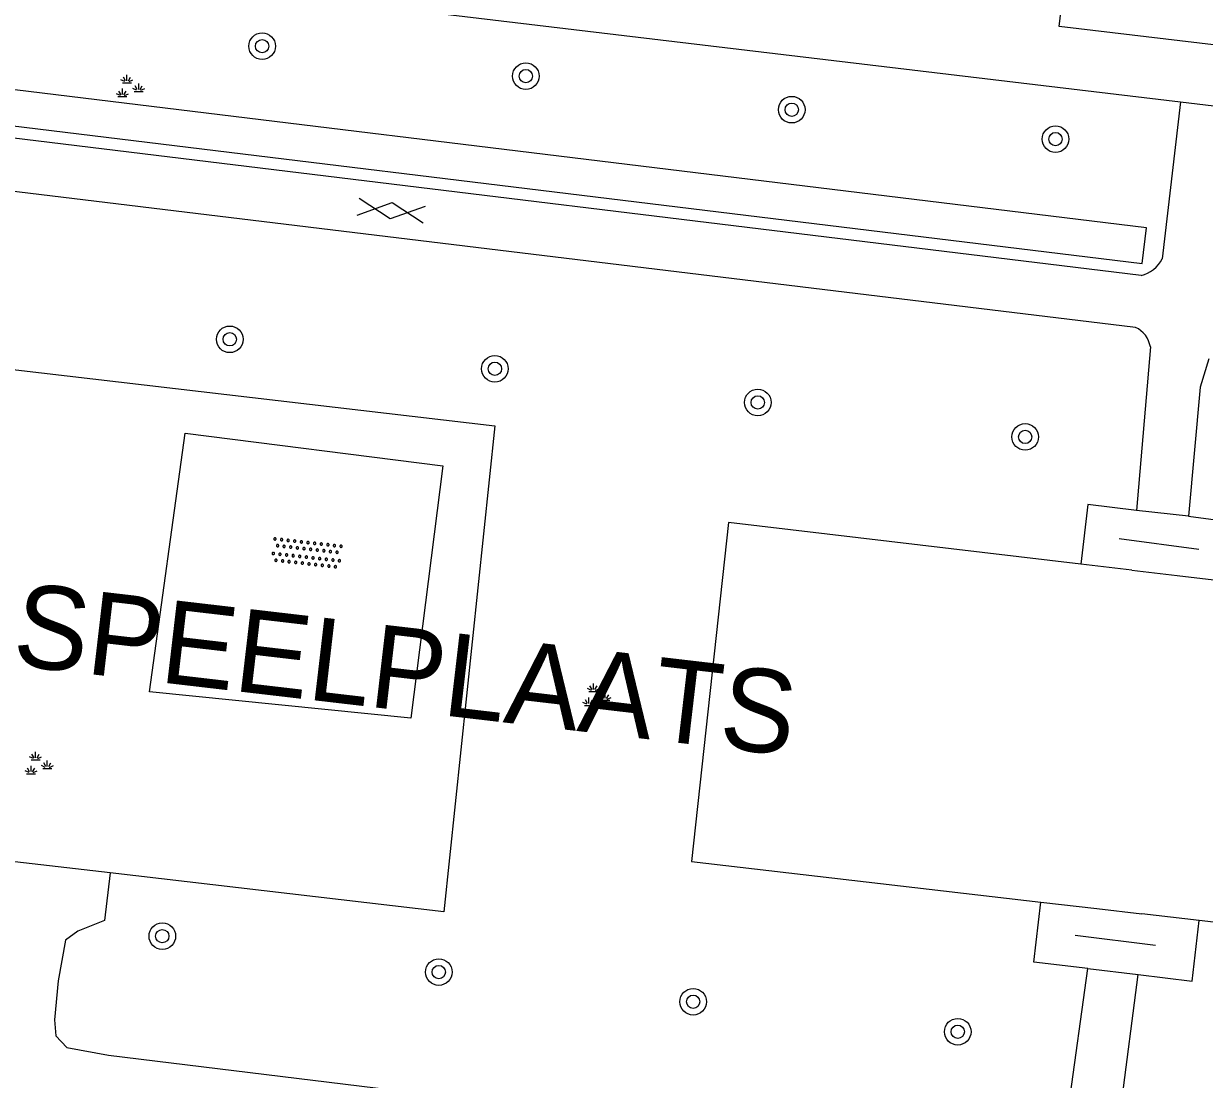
# Model space of a CAD drawing. Extents: x 132998 to 136004, y 396998 to 398512.
# Drawn here: x 134138.86 to 134174.34, y 397211.55 to 397243.29 of the extents above; entities that cross this region are included whole.
import ezdxf

# ---------------------------------------------------------------- set-up
doc = ezdxf.new("R2010")
doc.units = 0
for name, color, linetype in [('gg-afsc-hekwerk', 7, 'Continuous'), ('gg-knt-verharding', 7, 'Continuous'), ('gt-anno-overige text', 7, 'Continuous'), ('gt-grn-groengrens', 7, 'Continuous'), ('gt-symb-boom', 7, 'Continuous'), ('gt-symb-gesloten verharding', 7, 'Continuous'), ('gt-symb-groenvak', 7, 'Continuous'), ('gt-symb-overige verharding', 7, 'Continuous')]:
    doc.layers.add(name, color=color, linetype=linetype)

# ---------------------------------------------------------------- blocks, each defined once
blk = doc.blocks.new('gt0-BOOM')
at = {"layer": 'gt-symb-boom'}
for radius in [0.4, 0.2]:
    blk.add_circle((0, 0), radius, dxfattribs=at)
blk = doc.blocks.new('gt0-OVH')
at = {"layer": 'gt-symb-overige verharding'}
for points in [[(-0.972, 0.298), (-0.967, 0.308), (-0.965, 0.319), (-0.966, 0.33), (-0.971, 0.34), (-0.978, 0.348), (-0.988, 0.353), (-0.999, 0.355), (-1.01, 0.354), (-1.02, 0.349), (-1.028, 0.342), (-1.033, 0.332), (-1.035, 0.321), (-1.034, 0.31), (-1.029, 0.3), (-1.022, 0.292), (-1.012, 0.287), (-1.001, 0.285), (-0.99, 0.286), (-0.98, 0.291)], [(-0.772, 0.298), (-0.767, 0.308), (-0.765, 0.319), (-0.766, 0.33), (-0.771, 0.34), (-0.778, 0.348), (-0.788, 0.353), (-0.799, 0.355), (-0.81, 0.354), (-0.82, 0.349), (-0.828, 0.342), (-0.833, 0.332), (-0.835, 0.321), (-0.834, 0.31), (-0.829, 0.3), (-0.822, 0.292), (-0.812, 0.287), (-0.801, 0.285), (-0.79, 0.286), (-0.78, 0.291)], [(-0.572, 0.298), (-0.567, 0.308), (-0.565, 0.319), (-0.566, 0.33), (-0.571, 0.34), (-0.578, 0.348), (-0.588, 0.353), (-0.599, 0.355), (-0.61, 0.354), (-0.62, 0.349), (-0.628, 0.342), (-0.633, 0.332), (-0.635, 0.321), (-0.634, 0.31), (-0.629, 0.3), (-0.622, 0.292), (-0.612, 0.287), (-0.601, 0.285), (-0.59, 0.286), (-0.58, 0.291)], [(-0.372, 0.298), (-0.367, 0.308), (-0.365, 0.319), (-0.366, 0.33), (-0.371, 0.34), (-0.378, 0.348), (-0.388, 0.353), (-0.399, 0.355), (-0.41, 0.354), (-0.42, 0.349), (-0.428, 0.342), (-0.433, 0.332), (-0.435, 0.321), (-0.434, 0.31), (-0.429, 0.3), (-0.422, 0.292), (-0.412, 0.287), (-0.401, 0.285), (-0.39, 0.286), (-0.38, 0.291)], [(-0.172, 0.298), (-0.167, 0.308), (-0.165, 0.319), (-0.166, 0.33), (-0.171, 0.34), (-0.178, 0.348), (-0.188, 0.353), (-0.199, 0.355), (-0.21, 0.354), (-0.22, 0.349), (-0.228, 0.342), (-0.233, 0.332), (-0.235, 0.321), (-0.234, 0.31), (-0.229, 0.3), (-0.222, 0.292), (-0.212, 0.287), (-0.201, 0.285), (-0.19, 0.286), (-0.18, 0.291)], [(0.028, 0.298), (0.033, 0.308), (0.035, 0.319), (0.034, 0.33), (0.029, 0.34), (0.022, 0.348), (0.012, 0.353), (0.001, 0.355), (-0.01, 0.354), (-0.02, 0.349), (-0.028, 0.342), (-0.033, 0.332), (-0.035, 0.321), (-0.034, 0.31), (-0.029, 0.3), (-0.022, 0.292), (-0.012, 0.287), (-0.001, 0.285), (0.01, 0.286), (0.02, 0.291)], [(0.228, 0.298), (0.233, 0.308), (0.235, 0.319), (0.234, 0.33), (0.229, 0.34), (0.222, 0.348), (0.212, 0.353), (0.201, 0.355), (0.19, 0.354), (0.18, 0.349), (0.172, 0.342), (0.167, 0.332), (0.165, 0.321), (0.166, 0.31), (0.171, 0.3), (0.178, 0.292), (0.188, 0.287), (0.199, 0.285), (0.21, 0.286), (0.22, 0.291)], [(0.428, 0.298), (0.433, 0.308), (0.435, 0.319), (0.434, 0.33), (0.429, 0.34), (0.422, 0.348), (0.412, 0.353), (0.401, 0.355), (0.39, 0.354), (0.38, 0.349), (0.372, 0.342), (0.367, 0.332), (0.365, 0.321), (0.366, 0.31), (0.371, 0.3), (0.378, 0.292), (0.388, 0.287), (0.399, 0.285), (0.41, 0.286), (0.42, 0.291)], [(0.628, 0.298), (0.633, 0.308), (0.635, 0.319), (0.634, 0.33), (0.629, 0.34), (0.622, 0.348), (0.612, 0.353), (0.601, 0.355), (0.59, 0.354), (0.58, 0.349), (0.572, 0.342), (0.567, 0.332), (0.565, 0.321), (0.566, 0.31), (0.571, 0.3), (0.578, 0.292), (0.588, 0.287), (0.599, 0.285), (0.61, 0.286), (0.62, 0.291)], [(0.828, 0.298), (0.833, 0.308), (0.835, 0.319), (0.834, 0.33), (0.829, 0.34), (0.822, 0.348), (0.812, 0.353), (0.801, 0.355), (0.79, 0.354), (0.78, 0.349), (0.772, 0.342), (0.767, 0.332), (0.765, 0.321), (0.766, 0.31), (0.771, 0.3), (0.778, 0.292), (0.788, 0.287), (0.799, 0.285), (0.81, 0.286), (0.82, 0.291)], [(1.028, 0.298), (1.033, 0.308), (1.035, 0.319), (1.034, 0.33), (1.029, 0.34), (1.022, 0.348), (1.012, 0.353), (1.001, 0.355), (0.99, 0.354), (0.98, 0.349), (0.972, 0.342), (0.967, 0.332), (0.965, 0.321), (0.966, 0.31), (0.971, 0.3), (0.978, 0.292), (0.988, 0.287), (0.999, 0.285), (1.01, 0.286), (1.02, 0.291)], [(-0.872, 0.106), (-0.867, 0.116), (-0.865, 0.126), (-0.866, 0.137), (-0.871, 0.147), (-0.878, 0.156), (-0.888, 0.161), (-0.899, 0.163), (-0.91, 0.162), (-0.92, 0.157), (-0.928, 0.15), (-0.933, 0.14), (-0.935, 0.129), (-0.934, 0.118), (-0.929, 0.108), (-0.922, 0.1), (-0.912, 0.095), (-0.901, 0.092), (-0.89, 0.094), (-0.88, 0.098)], [(-0.672, 0.106), (-0.667, 0.116), (-0.665, 0.126), (-0.666, 0.137), (-0.671, 0.147), (-0.678, 0.156), (-0.688, 0.161), (-0.699, 0.163), (-0.71, 0.162), (-0.72, 0.157), (-0.728, 0.15), (-0.733, 0.14), (-0.735, 0.129), (-0.734, 0.118), (-0.729, 0.108), (-0.722, 0.1), (-0.712, 0.095), (-0.701, 0.092), (-0.69, 0.094), (-0.68, 0.098)], [(-0.472, 0.106), (-0.467, 0.116), (-0.465, 0.126), (-0.466, 0.137), (-0.471, 0.147), (-0.478, 0.156), (-0.488, 0.161), (-0.499, 0.163), (-0.51, 0.162), (-0.52, 0.157), (-0.528, 0.15), (-0.533, 0.14), (-0.535, 0.129), (-0.534, 0.118), (-0.529, 0.108), (-0.522, 0.1), (-0.512, 0.095), (-0.501, 0.092), (-0.49, 0.094), (-0.48, 0.098)], [(-0.272, 0.106), (-0.267, 0.116), (-0.265, 0.126), (-0.266, 0.137), (-0.271, 0.147), (-0.278, 0.156), (-0.288, 0.161), (-0.299, 0.163), (-0.31, 0.162), (-0.32, 0.157), (-0.328, 0.15), (-0.333, 0.14), (-0.335, 0.129), (-0.334, 0.118), (-0.329, 0.108), (-0.322, 0.1), (-0.312, 0.095), (-0.301, 0.092), (-0.29, 0.094), (-0.28, 0.098)], [(-0.072, 0.106), (-0.067, 0.116), (-0.065, 0.126), (-0.066, 0.137), (-0.071, 0.147), (-0.078, 0.156), (-0.088, 0.161), (-0.099, 0.163), (-0.11, 0.162), (-0.12, 0.157), (-0.128, 0.15), (-0.133, 0.14), (-0.135, 0.129), (-0.134, 0.118), (-0.129, 0.108), (-0.122, 0.1), (-0.112, 0.095), (-0.101, 0.092), (-0.09, 0.094), (-0.08, 0.098)], [(0.128, 0.106), (0.133, 0.116), (0.135, 0.126), (0.134, 0.137), (0.129, 0.147), (0.122, 0.156), (0.112, 0.161), (0.101, 0.163), (0.09, 0.162), (0.08, 0.157), (0.072, 0.15), (0.067, 0.14), (0.065, 0.129), (0.066, 0.118), (0.071, 0.108), (0.078, 0.1), (0.088, 0.095), (0.099, 0.092), (0.11, 0.094), (0.12, 0.098)], [(0.328, 0.106), (0.333, 0.116), (0.335, 0.126), (0.334, 0.137), (0.329, 0.147), (0.322, 0.156), (0.312, 0.161), (0.301, 0.163), (0.29, 0.162), (0.28, 0.157), (0.272, 0.15), (0.267, 0.14), (0.265, 0.129), (0.266, 0.118), (0.271, 0.108), (0.278, 0.1), (0.288, 0.095), (0.299, 0.092), (0.31, 0.094), (0.32, 0.098)], [(0.528, 0.106), (0.533, 0.116), (0.535, 0.126), (0.534, 0.137), (0.529, 0.147), (0.522, 0.156), (0.512, 0.161), (0.501, 0.163), (0.49, 0.162), (0.48, 0.157), (0.472, 0.15), (0.467, 0.14), (0.465, 0.129), (0.466, 0.118), (0.471, 0.108), (0.478, 0.1), (0.488, 0.095), (0.499, 0.092), (0.51, 0.094), (0.52, 0.098)], [(0.728, 0.106), (0.733, 0.116), (0.735, 0.126), (0.734, 0.137), (0.729, 0.147), (0.722, 0.156), (0.712, 0.161), (0.701, 0.163), (0.69, 0.162), (0.68, 0.157), (0.672, 0.15), (0.667, 0.14), (0.665, 0.129), (0.666, 0.118), (0.671, 0.108), (0.678, 0.1), (0.688, 0.095), (0.699, 0.092), (0.71, 0.094), (0.72, 0.098)], [(0.928, 0.106), (0.933, 0.116), (0.935, 0.126), (0.934, 0.137), (0.929, 0.147), (0.922, 0.156), (0.912, 0.161), (0.901, 0.163), (0.89, 0.162), (0.88, 0.157), (0.872, 0.15), (0.867, 0.14), (0.865, 0.129), (0.866, 0.118), (0.871, 0.108), (0.878, 0.1), (0.888, 0.095), (0.899, 0.092), (0.91, 0.094), (0.92, 0.098)], [(-0.972, -0.142), (-0.967, -0.132), (-0.965, -0.121), (-0.966, -0.11), (-0.971, -0.1), (-0.978, -0.092), (-0.988, -0.087), (-0.999, -0.085), (-1.01, -0.086), (-1.02, -0.091), (-1.028, -0.098), (-1.033, -0.108), (-1.035, -0.119), (-1.034, -0.13), (-1.029, -0.14), (-1.022, -0.148), (-1.012, -0.153), (-1.001, -0.155), (-0.99, -0.154), (-0.98, -0.149)], [(-0.872, -0.334), (-0.867, -0.324), (-0.865, -0.314), (-0.866, -0.303), (-0.871, -0.293), (-0.878, -0.284), (-0.888, -0.279), (-0.899, -0.277), (-0.91, -0.278), (-0.92, -0.283), (-0.928, -0.29), (-0.933, -0.3), (-0.935, -0.311), (-0.934, -0.322), (-0.929, -0.332), (-0.922, -0.34), (-0.912, -0.345), (-0.901, -0.348), (-0.89, -0.346), (-0.88, -0.342)], [(-0.772, -0.142), (-0.767, -0.132), (-0.765, -0.121), (-0.766, -0.11), (-0.771, -0.1), (-0.778, -0.092), (-0.788, -0.087), (-0.799, -0.085), (-0.81, -0.086), (-0.82, -0.091), (-0.828, -0.098), (-0.833, -0.108), (-0.835, -0.119), (-0.834, -0.13), (-0.829, -0.14), (-0.822, -0.148), (-0.812, -0.153), (-0.801, -0.155), (-0.79, -0.154), (-0.78, -0.149)], [(-0.672, -0.334), (-0.667, -0.324), (-0.665, -0.314), (-0.666, -0.303), (-0.671, -0.293), (-0.678, -0.284), (-0.688, -0.279), (-0.699, -0.277), (-0.71, -0.278), (-0.72, -0.283), (-0.728, -0.29), (-0.733, -0.3), (-0.735, -0.311), (-0.734, -0.322), (-0.729, -0.332), (-0.722, -0.34), (-0.712, -0.345), (-0.701, -0.348), (-0.69, -0.346), (-0.68, -0.342)], [(-0.572, -0.142), (-0.567, -0.132), (-0.565, -0.121), (-0.566, -0.11), (-0.571, -0.1), (-0.578, -0.092), (-0.588, -0.087), (-0.599, -0.085), (-0.61, -0.086), (-0.62, -0.091), (-0.628, -0.098), (-0.633, -0.108), (-0.635, -0.119), (-0.634, -0.13), (-0.629, -0.14), (-0.622, -0.148), (-0.612, -0.153), (-0.601, -0.155), (-0.59, -0.154), (-0.58, -0.149)], [(-0.472, -0.334), (-0.467, -0.324), (-0.465, -0.314), (-0.466, -0.303), (-0.471, -0.293), (-0.478, -0.284), (-0.488, -0.279), (-0.499, -0.277), (-0.51, -0.278), (-0.52, -0.283), (-0.528, -0.29), (-0.533, -0.3), (-0.535, -0.311), (-0.534, -0.322), (-0.529, -0.332), (-0.522, -0.34), (-0.512, -0.345), (-0.501, -0.348), (-0.49, -0.346), (-0.48, -0.342)], [(-0.372, -0.142), (-0.367, -0.132), (-0.365, -0.121), (-0.366, -0.11), (-0.371, -0.1), (-0.378, -0.092), (-0.388, -0.087), (-0.399, -0.085), (-0.41, -0.086), (-0.42, -0.091), (-0.428, -0.098), (-0.433, -0.108), (-0.435, -0.119), (-0.434, -0.13), (-0.429, -0.14), (-0.422, -0.148), (-0.412, -0.153), (-0.401, -0.155), (-0.39, -0.154), (-0.38, -0.149)], [(-0.272, -0.334), (-0.267, -0.324), (-0.265, -0.314), (-0.266, -0.303), (-0.271, -0.293), (-0.278, -0.284), (-0.288, -0.279), (-0.299, -0.277), (-0.31, -0.278), (-0.32, -0.283), (-0.328, -0.29), (-0.333, -0.3), (-0.335, -0.311), (-0.334, -0.322), (-0.329, -0.332), (-0.322, -0.34), (-0.312, -0.345), (-0.301, -0.348), (-0.29, -0.346), (-0.28, -0.342)], [(-0.172, -0.142), (-0.167, -0.132), (-0.165, -0.121), (-0.166, -0.11), (-0.171, -0.1), (-0.178, -0.092), (-0.188, -0.087), (-0.199, -0.085), (-0.21, -0.086), (-0.22, -0.091), (-0.228, -0.098), (-0.233, -0.108), (-0.235, -0.119), (-0.234, -0.13), (-0.229, -0.14), (-0.222, -0.148), (-0.212, -0.153), (-0.201, -0.155), (-0.19, -0.154), (-0.18, -0.149)], [(-0.072, -0.334), (-0.067, -0.324), (-0.065, -0.314), (-0.066, -0.303), (-0.071, -0.293), (-0.078, -0.284), (-0.088, -0.279), (-0.099, -0.277), (-0.11, -0.278), (-0.12, -0.283), (-0.128, -0.29), (-0.133, -0.3), (-0.135, -0.311), (-0.134, -0.322), (-0.129, -0.332), (-0.122, -0.34), (-0.112, -0.345), (-0.101, -0.348), (-0.09, -0.346), (-0.08, -0.342)], [(0.028, -0.142), (0.033, -0.132), (0.035, -0.121), (0.034, -0.11), (0.029, -0.1), (0.022, -0.092), (0.012, -0.087), (0.001, -0.085), (-0.01, -0.086), (-0.02, -0.091), (-0.028, -0.098), (-0.033, -0.108), (-0.035, -0.119), (-0.034, -0.13), (-0.029, -0.14), (-0.022, -0.148), (-0.012, -0.153), (-0.001, -0.155), (0.01, -0.154), (0.02, -0.149)], [(0.128, -0.334), (0.133, -0.324), (0.135, -0.314), (0.134, -0.303), (0.129, -0.293), (0.122, -0.284), (0.112, -0.279), (0.101, -0.277), (0.09, -0.278), (0.08, -0.283), (0.072, -0.29), (0.067, -0.3), (0.065, -0.311), (0.066, -0.322), (0.071, -0.332), (0.078, -0.34), (0.088, -0.345), (0.099, -0.348), (0.11, -0.346), (0.12, -0.342)], [(0.228, -0.142), (0.233, -0.132), (0.235, -0.121), (0.234, -0.11), (0.229, -0.1), (0.222, -0.092), (0.212, -0.087), (0.201, -0.085), (0.19, -0.086), (0.18, -0.091), (0.172, -0.098), (0.167, -0.108), (0.165, -0.119), (0.166, -0.13), (0.171, -0.14), (0.178, -0.148), (0.188, -0.153), (0.199, -0.155), (0.21, -0.154), (0.22, -0.149)], [(0.328, -0.334), (0.333, -0.324), (0.335, -0.314), (0.334, -0.303), (0.329, -0.293), (0.322, -0.284), (0.312, -0.279), (0.301, -0.277), (0.29, -0.278), (0.28, -0.283), (0.272, -0.29), (0.267, -0.3), (0.265, -0.311), (0.266, -0.322), (0.271, -0.332), (0.278, -0.34), (0.288, -0.345), (0.299, -0.348), (0.31, -0.346), (0.32, -0.342)], [(0.428, -0.142), (0.433, -0.132), (0.435, -0.121), (0.434, -0.11), (0.429, -0.1), (0.422, -0.092), (0.412, -0.087), (0.401, -0.085), (0.39, -0.086), (0.38, -0.091), (0.372, -0.098), (0.367, -0.108), (0.365, -0.119), (0.366, -0.13), (0.371, -0.14), (0.378, -0.148), (0.388, -0.153), (0.399, -0.155), (0.41, -0.154), (0.42, -0.149)], [(0.528, -0.334), (0.533, -0.324), (0.535, -0.314), (0.534, -0.303), (0.529, -0.293), (0.522, -0.284), (0.512, -0.279), (0.501, -0.277), (0.49, -0.278), (0.48, -0.283), (0.472, -0.29), (0.467, -0.3), (0.465, -0.311), (0.466, -0.322), (0.471, -0.332), (0.478, -0.34), (0.488, -0.345), (0.499, -0.348), (0.51, -0.346), (0.52, -0.342)], [(0.628, -0.142), (0.633, -0.132), (0.635, -0.121), (0.634, -0.11), (0.629, -0.1), (0.622, -0.092), (0.612, -0.087), (0.601, -0.085), (0.59, -0.086), (0.58, -0.091), (0.572, -0.098), (0.567, -0.108), (0.565, -0.119), (0.566, -0.13), (0.571, -0.14), (0.578, -0.148), (0.588, -0.153), (0.599, -0.155), (0.61, -0.154), (0.62, -0.149)], [(0.728, -0.334), (0.733, -0.324), (0.735, -0.314), (0.734, -0.303), (0.729, -0.293), (0.722, -0.284), (0.712, -0.279), (0.701, -0.277), (0.69, -0.278), (0.68, -0.283), (0.672, -0.29), (0.667, -0.3), (0.665, -0.311), (0.666, -0.322), (0.671, -0.332), (0.678, -0.34), (0.688, -0.345), (0.699, -0.348), (0.71, -0.346), (0.72, -0.342)], [(0.828, -0.142), (0.833, -0.132), (0.835, -0.121), (0.834, -0.11), (0.829, -0.1), (0.822, -0.092), (0.812, -0.087), (0.801, -0.085), (0.79, -0.086), (0.78, -0.091), (0.772, -0.098), (0.767, -0.108), (0.765, -0.119), (0.766, -0.13), (0.771, -0.14), (0.778, -0.148), (0.788, -0.153), (0.799, -0.155), (0.81, -0.154), (0.82, -0.149)], [(0.928, -0.334), (0.933, -0.324), (0.935, -0.314), (0.934, -0.303), (0.929, -0.293), (0.922, -0.284), (0.912, -0.279), (0.901, -0.277), (0.89, -0.278), (0.88, -0.283), (0.872, -0.29), (0.867, -0.3), (0.865, -0.311), (0.866, -0.322), (0.871, -0.332), (0.878, -0.34), (0.888, -0.345), (0.899, -0.348), (0.91, -0.346), (0.92, -0.342)], [(1.028, -0.142), (1.033, -0.132), (1.035, -0.121), (1.034, -0.11), (1.029, -0.1), (1.022, -0.092), (1.012, -0.087), (1.001, -0.085), (0.99, -0.086), (0.98, -0.091), (0.972, -0.098), (0.967, -0.108), (0.965, -0.119), (0.966, -0.13), (0.971, -0.14), (0.978, -0.148), (0.988, -0.153), (0.999, -0.155), (1.01, -0.154), (1.02, -0.149)]]:
    blk.add_lwpolyline(points, close=True, dxfattribs=at)
blk = doc.blocks.new('gt0-GESVH1')
at = {"layer": 'gt-symb-gesloten verharding'}
for p, q in [((-0.992, -0.261), (0.008, 0.239)), ((0.008, -0.261), (-0.992, 0.239)), ((0.008, 0.239), (1.008, -0.261)), ((1.008, 0.239), (0.008, -0.261))]:
    blk.add_line(p, q, dxfattribs=at)
blk = doc.blocks.new('gt0-GRVAK')
at = {"layer": 'gt-symb-groenvak'}
for p, q in [((-0.047, 0.214), (-0.047, 0.393)), ((-0.11, 0.189), (-0.228, 0.24)), ((-0.182, 0.153), (0.088, 0.153)), ((-0.091, 0.211), (-0.156, 0.322)), ((-0.004, 0.211), (0.061, 0.322)), ((0.015, 0.189), (0.133, 0.24)), ((0.262, -0.052), (0.197, 0.059)), ((0.305, -0.049), (0.305, 0.13)), ((0.349, -0.052), (0.414, 0.059)), ((-0.245, -0.228), (-0.363, -0.177)), ((-0.318, -0.264), (-0.047, -0.264)), ((-0.226, -0.206), (-0.291, -0.095)), ((-0.183, -0.203), (-0.183, -0.024)), ((-0.139, -0.206), (-0.074, -0.095)), ((-0.12, -0.228), (-0.002, -0.177)), ((0.243, -0.074), (0.125, -0.023)), ((0.17, -0.11), (0.441, -0.11)), ((0.368, -0.074), (0.486, -0.023))]:
    blk.add_line(p, q, dxfattribs=at)

msp = doc.modelspace()

# ---------------------------------------------------------------- linework, layer by layer
at = {"layer": 'gg-afsc-hekwerk'}
for p, q in [((134174.167, 397227.482), (134171.772, 397227.806)), ((134172.154, 397226.856), (134170.62, 397227.038)), ((134173.518, 397226.695), (134175.375, 397226.482)), ((134141.46, 397217.762), (134136.401, 397218.353)), ((134169.422, 397216.886), (134171.109, 397216.69)), ((134174.184, 397216.33), (134172.456, 397216.531)), ((134170.453, 397215.885), (134172.864, 397215.589))]:
    msp.add_line(p, q, dxfattribs=at)
for points in [[(134127.286, 397219.417), (134128.855, 397234.027), (134153.022, 397231.2), (134151.485, 397216.591), (134141.46, 397217.762)], [(134170.62, 397227.038), (134160.038, 397228.293), (134158.93, 397218.107), (134169.422, 397216.886)], [(134175.375, 397226.482), (134185.106, 397225.367), (134184.011, 397215.19), (134174.184, 397216.33)]]:
    msp.add_lwpolyline(points, dxfattribs=at)
at = {"layer": 'gg-knt-verharding'}
for p, q in [((134111.534, 397248.356), (134173.619, 397240.934)), ((134172.435, 397235.712), (134113.086, 397242.953)), ((134173.619, 397240.934), (134173.07, 397236.221)), ((134173.619, 397240.934), (134175.125, 397240.754)), ((134172.714, 397233.573), (134172.294, 397228.653)), ((134174.466, 397233.211), (134174.213, 397232.364)), ((134174.213, 397232.364), (134173.856, 397228.482)), ((134173.856, 397228.482), (134172.294, 397228.653)), ((134172.154, 397226.856), (134173.518, 397226.695)), ((134171.109, 397216.69), (134172.456, 397216.531)), ((134170.099, 397209.552), (134170.83, 397214.892)), ((134170.83, 397214.892), (134172.346, 397214.708)), ((134171.649, 397209.269), (134172.346, 397214.708))]:
    msp.add_line(p, q, dxfattribs=at)
for points in [[(134202.269, 397239.364), (134169.97, 397243.205), (134170.446, 397247.157)], [(134172.268, 397234.153), (134127.245, 397239.616), (134126.841, 397239.13), (134126.494, 397238.206), (134125.694, 397230.954), (134127.457, 397230.76), (134126.494, 397223.22), (134124.752, 397223.377), (134123.788, 397215.135), (134124.116, 397214.504), (134124.368, 397214.384), (134137.336, 397212.809)], [(134143.709, 397230.978), (134151.457, 397229.996), (134150.495, 397222.407), (134142.644, 397223.205), (134143.709, 397230.978)], [(134172.294, 397228.653), (134170.832, 397228.832), (134170.62, 397227.038)], [(134173.856, 397228.482), (134175.578, 397228.257), (134175.375, 397226.482)], [(134141.46, 397217.762), (134141.292, 397216.328), (134140.484, 397216.009), (134140.113, 397215.74), (134139.9, 397214.521), (134139.785, 397213.341), (134139.825, 397212.867), (134140.156, 397212.508), (134141.409, 397212.28), (134169.238, 397208.878), (134169.58, 397208.973), (134169.933, 397209.239), (134170.099, 397209.552)], [(134170.83, 397214.892), (134169.212, 397215.076), (134169.422, 397216.886)], [(134172.346, 397214.708), (134173.973, 397214.509), (134174.184, 397216.33)]]:
    msp.add_lwpolyline(points, dxfattribs=at)
for centre, radius, start, end in [((134172.161, 397236.705), 1.03, 285.4438, 331.9858), ((134171.944, 397233.443), 0.781, 9.6118, 65.5063)]:
    msp.add_arc(centre, radius, start, end, dxfattribs=at)
at = {"layer": 'gt-grn-groengrens'}
msp.add_lwpolyline([(134126.962, 397241.626), (134172.469, 397236.074), (134172.6, 397237.151), (134127.093, 397242.703), (134126.962, 397241.626)], dxfattribs=at)

# ---------------------------------------------------------------- block references
at = {"layer": 'gt-symb-boom'}
for p in [(134146.025, 397242.609), (134153.949, 397241.709), (134161.938, 397240.7), (134169.863, 397239.815), (134145.053, 397233.798), (134153.019, 397232.912), (134160.917, 397231.901), (134168.952, 397230.864), (134143.027, 397215.86), (134151.334, 397214.78), (134158.977, 397213.889), (134166.925, 397212.987)]:
    msp.add_blockref('gt0-BOOM', p, dxfattribs=at)
at = {"layer": 'gt-symb-gesloten verharding', "rotation": -6.776782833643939}
msp.add_blockref('gt0-GESVH1', (134149.897, 397237.676), dxfattribs=at)
at = {"layer": 'gt-symb-groenvak'}
for p in [(134142.012, 397241.356), (134156.028, 397223.058), (134139.267, 397221.007)]:
    msp.add_blockref('gt0-GRVAK', p, dxfattribs=at)
at = {"layer": 'gt-symb-overige verharding', "rotation": -6.314884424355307}
msp.add_blockref('gt0-OVH', (134147.369, 397227.37), dxfattribs=at)

# ---------------------------------------------------------------- texts
at = {"layer": 'gt-anno-overige text'}
msp.add_text('KINDERSPEELPLAATS', height=2.5, rotation=353.337, dxfattribs=at).set_placement((134125.928, 397225.479))

doc.saveas('drawing.dxf')
